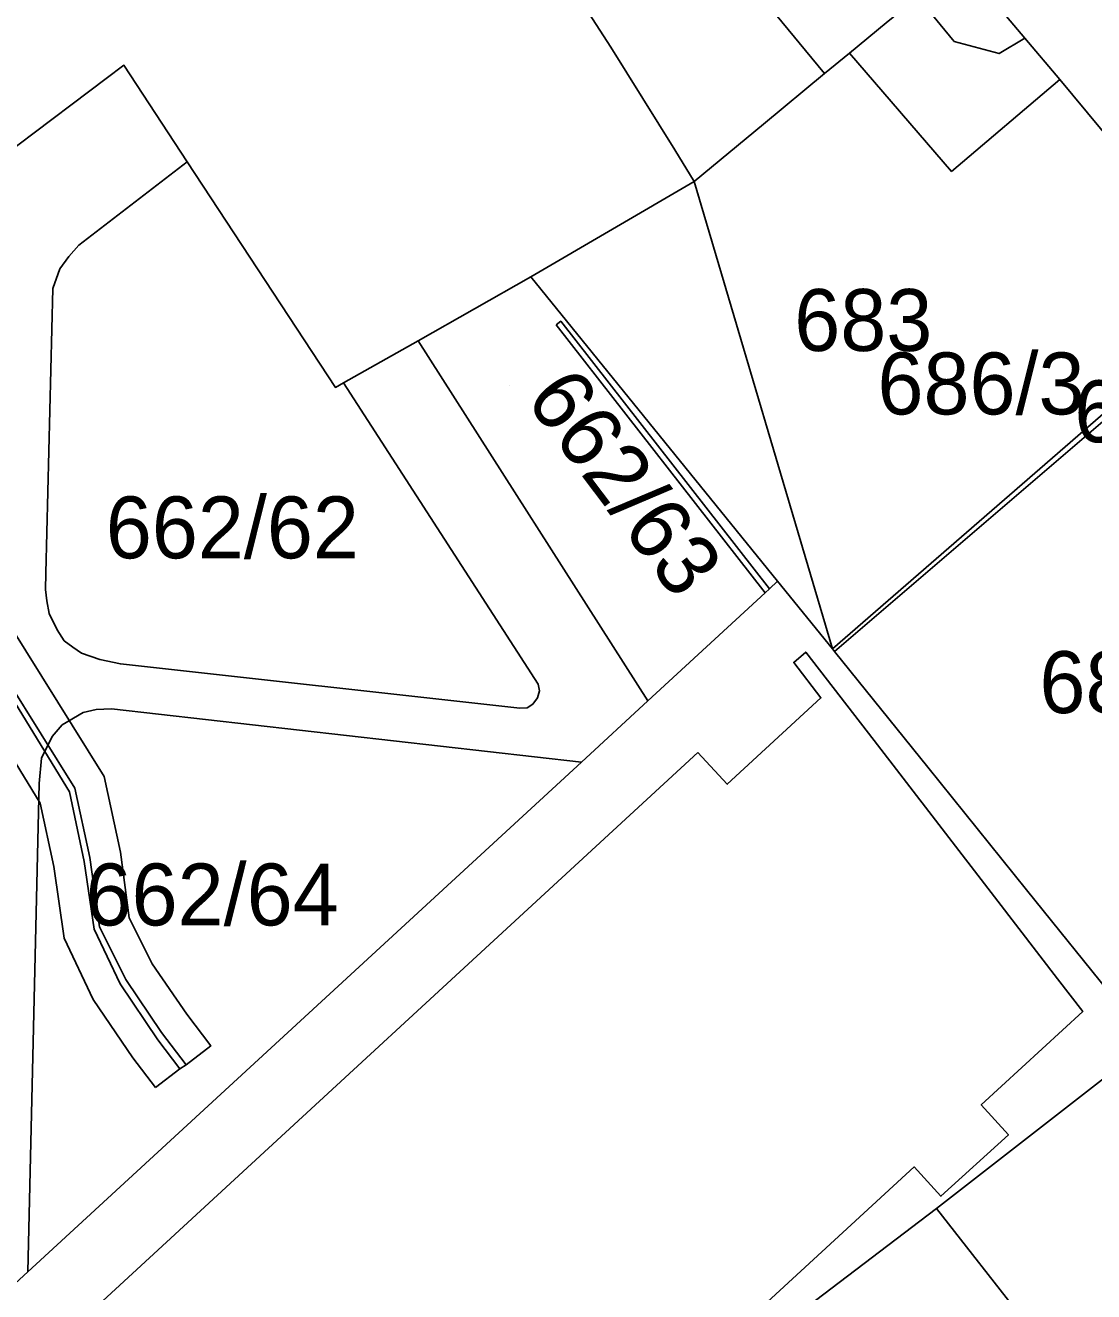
# Model space of a CAD drawing. Extents: x -263423 to -261326, y -1240067 to -1237864.
# Drawn here: x -262834.04 to -262799.5, y -1238906.64 to -1238865.73 of the extents above; entities that cross this region are included whole.
import ezdxf

# ---------------------------------------------------------------- set-up
doc = ezdxf.new("R2010")
doc.units = 0
for name, color, linetype in [('body_kn', 7, 'Continuous'), ('kladpar_druhypozemkov', 7, 'Continuous'), ('kladpar_hranice', 7, 'Continuous'), ('kladpar_parcelnecisla', 7, 'Continuous'), ('kladpar_plochy', 7, 'Continuous'), ('kladpar_sipky', 7, 'Continuous'), ('tarchy_linie', 7, 'Continuous'), ('zappar_hrandruhpozemk', 7, 'Continuous')]:
    doc.layers.add(name, color=color, linetype=linetype)

msp = doc.modelspace()

# ---------------------------------------------------------------- linework, layer by layer
at = {"layer": 'body_kn'}
for p, q in [((-262815.11, -1238866.43), (-262815.11, -1238866.43)), ((-262804.01, -1238866.25), (-262804.01, -1238866.25)), ((-262801.73, -1238866.14), (-262801.73, -1238866.14)), ((-262807.4, -1238866.63), (-262807.4, -1238866.63)), ((-262802.56, -1238866.64), (-262802.56, -1238866.64)), ((-262830.85, -1238867.02), (-262830.85, -1238867.02)), ((-262808.21, -1238867.29), (-262808.21, -1238867.29)), ((-262800.6, -1238867.48), (-262800.6, -1238867.48)), ((-262800.6, -1238867.48), (-262800.6, -1238867.48)), ((-262810.18, -1238868.92), (-262810.18, -1238868.92)), ((-262828.8, -1238870.14), (-262828.8, -1238870.14)), ((-262828.8, -1238870.14), (-262828.8, -1238870.14)), ((-262813.04, -1238869.75), (-262813.04, -1238869.75)), ((-262804.1, -1238870.45), (-262804.1, -1238870.45)), ((-262804.1, -1238870.45), (-262804.1, -1238870.45)), ((-262812.42, -1238870.77), (-262812.42, -1238870.77)), ((-262812.42, -1238870.77), (-262812.42, -1238870.77)), ((-262832.3, -1238872.83), (-262832.3, -1238872.83)), ((-262832.63, -1238873.2), (-262832.63, -1238873.2)), ((-262832.92, -1238873.6), (-262832.92, -1238873.6)), ((-262833.15, -1238874.23), (-262833.15, -1238874.23)), ((-262817.7, -1238873.85), (-262817.7, -1238873.85)), ((-262816.88, -1238875.41), (-262816.88, -1238875.41)), ((-262816.73, -1238875.29), (-262816.73, -1238875.29)), ((-262821.34, -1238875.92), (-262821.34, -1238875.92)), ((-262821.34, -1238875.92), (-262821.34, -1238875.92)), ((-262824.01, -1238877.43), (-262824.01, -1238877.43)), ((-262823.75, -1238877.28), (-262823.75, -1238877.28)), ((-262833.37, -1238883.43), (-262833.37, -1238883.43)), ((-262833.38, -1238883.96), (-262833.38, -1238883.96)), ((-262810.12, -1238884.06), (-262810.12, -1238884.06)), ((-262809.98, -1238883.93), (-262809.98, -1238883.93)), ((-262809.98, -1238883.93), (-262809.98, -1238883.93)), ((-262809.72, -1238883.69), (-262809.72, -1238883.69)), ((-262833.34, -1238884.32), (-262833.34, -1238884.32)), ((-262833.26, -1238884.73), (-262833.26, -1238884.73)), ((-262833.01, -1238885.26), (-262833.01, -1238885.26)), ((-262832.78, -1238885.61), (-262832.78, -1238885.61)), ((-262832.5, -1238885.82), (-262832.5, -1238885.82)), ((-262832.22, -1238886.01), (-262832.22, -1238886.01)), ((-262808.81, -1238885.98), (-262808.81, -1238885.98)), ((-262807.95, -1238885.87), (-262807.95, -1238885.87)), ((-262807.88, -1238885.96), (-262807.88, -1238885.96)), ((-262831.63, -1238886.22), (-262831.63, -1238886.22)), ((-262830.96, -1238886.36), (-262830.96, -1238886.36)), ((-262809.2, -1238886.31), (-262809.2, -1238886.31)), ((-262817.46, -1238887.02), (-262817.46, -1238887.02)), ((-262817.42, -1238887.23), (-262817.42, -1238887.23)), ((-262817.63, -1238887.66), (-262817.63, -1238887.66)), ((-262817.48, -1238887.46), (-262817.48, -1238887.46)), ((-262813.91, -1238887.55), (-262813.91, -1238887.55)), ((-262808.32, -1238887.46), (-262808.32, -1238887.46)), ((-262832.17, -1238887.93), (-262832.17, -1238887.93)), ((-262831.74, -1238887.83), (-262831.74, -1238887.83)), ((-262831.25, -1238887.81), (-262831.25, -1238887.81)), ((-262818.05, -1238887.79), (-262818.05, -1238887.79)), ((-262817.82, -1238887.78), (-262817.82, -1238887.78)), ((-262832.84, -1238888.33), (-262832.84, -1238888.33)), ((-262833.17, -1238888.71), (-262833.17, -1238888.71)), ((-262806.6, -1238888.84), (-262806.6, -1238888.84)), ((-262812.3, -1238889.22), (-262812.3, -1238889.22)), ((-262833.51, -1238889.41), (-262833.51, -1238889.41)), ((-262816.06, -1238889.53), (-262816.06, -1238889.53)), ((-262816.06, -1238889.53), (-262816.06, -1238889.53)), ((-262804.87, -1238889.7), (-262804.87, -1238889.7)), ((-262831.49, -1238890), (-262831.49, -1238890)), ((-262833.59, -1238890.22), (-262833.59, -1238890.22)), ((-262832.61, -1238890.49), (-262832.61, -1238890.49)), ((-262832.43, -1238890.38), (-262832.43, -1238890.38)), ((-262811.35, -1238890.25), (-262811.35, -1238890.25)), ((-262833.55, -1238890.86), (-262833.55, -1238890.86)), ((-262804.62, -1238891.41), (-262804.62, -1238891.41)), ((-262831.95, -1238892.61), (-262831.95, -1238892.61)), ((-262830.96, -1238892.44), (-262830.96, -1238892.44)), ((-262833.11, -1238892.91), (-262833.11, -1238892.91)), ((-262832.13, -1238892.74), (-262832.13, -1238892.74)), ((-262801.68, -1238893.66), (-262801.68, -1238893.66)), ((-262802.6, -1238894.03), (-262802.6, -1238894.03)), ((-262830.68, -1238894.56), (-262830.68, -1238894.56)), ((-262831.81, -1238894.93), (-262831.81, -1238894.93)), ((-262831.64, -1238894.86), (-262831.64, -1238894.86)), ((-262832.78, -1238895.22), (-262832.78, -1238895.22)), ((-262829.93, -1238896.05), (-262829.93, -1238896.05)), ((-262830.97, -1238896.7), (-262830.97, -1238896.7)), ((-262830.79, -1238896.56), (-262830.79, -1238896.56)), ((-262800.67, -1238896.54), (-262800.67, -1238896.54)), ((-262831.84, -1238897.2), (-262831.84, -1238897.2)), ((-262828.82, -1238897.68), (-262828.82, -1238897.68)), ((-262799.86, -1238897.59), (-262799.86, -1238897.59)), ((-262829.63, -1238898.27), (-262829.63, -1238898.27)), ((-262829.75, -1238898.51), (-262829.75, -1238898.51)), ((-262828.04, -1238898.7), (-262828.04, -1238898.7)), ((-262830.56, -1238899.09), (-262830.56, -1238899.09)), ((-262829.04, -1238899.44), (-262829.04, -1238899.44)), ((-262828.84, -1238899.31), (-262828.84, -1238899.31)), ((-262829.83, -1238900.05), (-262829.83, -1238900.05)), ((-262829.83, -1238900.05), (-262829.83, -1238900.05)), ((-262803.14, -1238900.61), (-262803.14, -1238900.61)), ((-262802.26, -1238901.57), (-262802.26, -1238901.57)), ((-262805.31, -1238902.61), (-262805.31, -1238902.61)), ((-262804.44, -1238903.56), (-262804.44, -1238903.56)), ((-262804.59, -1238903.96), (-262804.59, -1238903.96)), ((-262833.95, -1238906), (-262833.95, -1238906))]:
    msp.add_line(p, q, dxfattribs=at)
at = {"layer": 'kladpar_druhypozemkov'}
for p, q in [((-262806.95, -1238874.15), (-262806.95, -1238874.15)), ((-262818.4, -1238877.38), (-262818.4, -1238877.38)), ((-262800.62, -1238879.65), (-262800.62, -1238879.65)), ((-262826.57, -1238881.08), (-262826.57, -1238881.08)), ((-262827.12, -1238892.99), (-262827.12, -1238892.99))]:
    msp.add_line(p, q, dxfattribs=at)
at = {"layer": 'kladpar_hranice'}
for points in [[(-262866.02, -1238865.32), (-262847.03, -1238849.64), (-262846.27, -1238850.56), (-262845.38, -1238851.65), (-262830.96, -1238839.74), (-262830.64, -1238840.13), (-262808.21, -1238867.29), (-262810.18, -1238868.92), (-262812.42, -1238870.77), (-262813.04, -1238869.75), (-262815.11, -1238866.43), (-262827.39, -1238847.45), (-262859.64, -1238873.12), (-262865.28, -1238866.23), (-262866.02, -1238865.32)], [(-262806.21, -1238865.65), (-262807.4, -1238866.63), (-262808.21, -1238867.29), (-262830.64, -1238840.13)], [(-262827.39, -1238847.45), (-262815.11, -1238866.43), (-262813.04, -1238869.75), (-262812.42, -1238870.77), (-262817.7, -1238873.85), (-262821.34, -1238875.92), (-262823.75, -1238877.28), (-262824.01, -1238877.43), (-262828.8, -1238870.14), (-262830.85, -1238867.02), (-262837.14, -1238871.76), (-262850.18, -1238881.59), (-262853.1, -1238883.79), (-262852.03, -1238885), (-262851.59, -1238885.5), (-262852.67, -1238886.33), (-262861.26, -1238892.95), (-262867.3, -1238897.61), (-262872.65, -1238883.48), (-262860.23, -1238873.59), (-262859.64, -1238873.12), (-262827.39, -1238847.45)], [(-262795.07, -1238856.45), (-262791.77, -1238860.39), (-262786.19, -1238867.07), (-262794.81, -1238874.45), (-262800.6, -1238867.48), (-262804.1, -1238870.45), (-262807.4, -1238866.63), (-262806.21, -1238865.65), (-262805.19, -1238864.81), (-262805.02, -1238864.66), (-262803.81, -1238863.66), (-262800.7, -1238861.09), (-262798.21, -1238859.04), (-262795.07, -1238856.45)], [(-262804.1, -1238870.45), (-262800.6, -1238867.48), (-262794.81, -1238874.45), (-262796.21, -1238875.72), (-262798.06, -1238877.29), (-262807.95, -1238885.87), (-262809.72, -1238883.69), (-262817.7, -1238873.85), (-262812.42, -1238870.77), (-262810.18, -1238868.92), (-262808.21, -1238867.29), (-262807.4, -1238866.63), (-262804.1, -1238870.45)], [(-262837.14, -1238871.76), (-262830.85, -1238867.02), (-262828.8, -1238870.14), (-262832.3, -1238872.83), (-262832.63, -1238873.2), (-262832.92, -1238873.6), (-262833.15, -1238874.23), (-262833.37, -1238883.43), (-262833.38, -1238883.96), (-262833.34, -1238884.32), (-262833.26, -1238884.73), (-262833.01, -1238885.26), (-262832.78, -1238885.61), (-262832.5, -1238885.82), (-262832.22, -1238886.01), (-262831.63, -1238886.22), (-262830.96, -1238886.36), (-262818.05, -1238887.79), (-262817.82, -1238887.78), (-262817.63, -1238887.66), (-262817.48, -1238887.46), (-262817.42, -1238887.23), (-262817.46, -1238887.02), (-262823.75, -1238877.28), (-262821.34, -1238875.92), (-262813.91, -1238887.55), (-262816.06, -1238889.53), (-262831.25, -1238887.81), (-262831.74, -1238887.83), (-262832.17, -1238887.93), (-262832.84, -1238888.33), (-262833.17, -1238888.71), (-262833.51, -1238889.41), (-262833.59, -1238890.22), (-262833.95, -1238906), (-262838.69, -1238910.36)], [(-262828.8, -1238870.14), (-262824.01, -1238877.43), (-262823.75, -1238877.28), (-262817.46, -1238887.02), (-262817.42, -1238887.23), (-262817.48, -1238887.46), (-262817.63, -1238887.66), (-262817.82, -1238887.78), (-262818.05, -1238887.79), (-262830.96, -1238886.36), (-262831.63, -1238886.22), (-262832.22, -1238886.01), (-262832.5, -1238885.82), (-262832.78, -1238885.61), (-262833.01, -1238885.26), (-262833.26, -1238884.73), (-262833.34, -1238884.32), (-262833.38, -1238883.96), (-262833.37, -1238883.43), (-262833.15, -1238874.23), (-262832.92, -1238873.6), (-262832.63, -1238873.2), (-262832.3, -1238872.83), (-262828.8, -1238870.14)], [(-262821.34, -1238875.92), (-262817.7, -1238873.85), (-262809.72, -1238883.69), (-262809.98, -1238883.93), (-262810.12, -1238884.06), (-262813.91, -1238887.55), (-262821.34, -1238875.92)], [(-262798.06, -1238877.29), (-262797.93, -1238877.43), (-262807.88, -1238885.96), (-262807.95, -1238885.87), (-262798.06, -1238877.29)], [(-262787.89, -1238888.2), (-262798.76, -1238897.28), (-262801.68, -1238893.66), (-262804.87, -1238889.7), (-262807.88, -1238885.96), (-262797.93, -1238877.43), (-262794.53, -1238881.08), (-262791.08, -1238884.78), (-262787.89, -1238888.2)], [(-262855.46, -1238928.97), (-262851.85, -1238925.65), (-262841.79, -1238916.38), (-262840.88, -1238917.38), (-262837.31, -1238914.09), (-262838.39, -1238912.86), (-262838.91, -1238910.57), (-262838.69, -1238910.36), (-262833.95, -1238906), (-262816.06, -1238889.53), (-262813.91, -1238887.55), (-262810.12, -1238884.06), (-262809.98, -1238883.93), (-262809.72, -1238883.69), (-262807.95, -1238885.87), (-262807.88, -1238885.96), (-262804.87, -1238889.7), (-262801.68, -1238893.66), (-262798.76, -1238897.28)], [(-262816.06, -1238889.53), (-262833.95, -1238906), (-262833.59, -1238890.22), (-262833.51, -1238889.41), (-262833.17, -1238888.71), (-262832.84, -1238888.33), (-262832.17, -1238887.93), (-262831.74, -1238887.83), (-262831.25, -1238887.81), (-262816.06, -1238889.53)], [(-262797.7, -1238898.6), (-262786.73, -1238889.45), (-262779.93, -1238897.96), (-262777.1, -1238901.54), (-262780.48, -1238904.25), (-262783.63, -1238900.48), (-262798.11, -1238912.21), (-262796.66, -1238914.06), (-262801.13, -1238918.1), (-262810.07, -1238908.12), (-262804.59, -1238903.96), (-262797.7, -1238898.6)], [(-262797.7, -1238898.6), (-262804.59, -1238903.96), (-262810.07, -1238908.12), (-262817.16, -1238915.96), (-262819.21, -1238918.1), (-262821.05, -1238919.05), (-262821.81, -1238920.11), (-262822, -1238920.37), (-262824.83, -1238924.36), (-262827.45, -1238926.43), (-262827.96, -1238926.83), (-262829.08, -1238927.71), (-262833.05, -1238930.85), (-262841.92, -1238937.86), (-262842.75, -1238938.28), (-262845.55, -1238939.68), (-262845.58, -1238939.69), (-262847.84, -1238937.24), (-262855.46, -1238928.97)]]:
    msp.add_lwpolyline(points, dxfattribs=at)
at = {"layer": 'kladpar_plochy'}
for points in [[(-262866.02, -1238865.32), (-262847.03, -1238849.64), (-262846.27, -1238850.56), (-262845.38, -1238851.65), (-262830.96, -1238839.74), (-262830.64, -1238840.13), (-262808.21, -1238867.29), (-262810.18, -1238868.92), (-262812.42, -1238870.77), (-262813.04, -1238869.75), (-262815.11, -1238866.43), (-262827.39, -1238847.45), (-262859.64, -1238873.12), (-262865.28, -1238866.23)], [(-262827.39, -1238847.45), (-262815.11, -1238866.43), (-262813.04, -1238869.75), (-262812.42, -1238870.77), (-262817.7, -1238873.85), (-262821.34, -1238875.92), (-262823.75, -1238877.28), (-262824.01, -1238877.43), (-262828.8, -1238870.14), (-262830.85, -1238867.02), (-262837.14, -1238871.76), (-262850.18, -1238881.59), (-262853.1, -1238883.79), (-262852.03, -1238885), (-262851.59, -1238885.5), (-262852.67, -1238886.33), (-262861.26, -1238892.95), (-262867.3, -1238897.61), (-262872.65, -1238883.48), (-262860.23, -1238873.59), (-262859.64, -1238873.12)], [(-262795.07, -1238856.45), (-262791.77, -1238860.39), (-262786.19, -1238867.07), (-262794.81, -1238874.45), (-262800.6, -1238867.48), (-262804.1, -1238870.45), (-262807.4, -1238866.63), (-262806.21, -1238865.65), (-262805.19, -1238864.81), (-262805.02, -1238864.66), (-262803.81, -1238863.66), (-262800.7, -1238861.09), (-262798.21, -1238859.04)], [(-262804.1, -1238870.45), (-262800.6, -1238867.48), (-262794.81, -1238874.45), (-262796.21, -1238875.72), (-262798.06, -1238877.29), (-262807.95, -1238885.87), (-262809.72, -1238883.69), (-262817.7, -1238873.85), (-262812.42, -1238870.77), (-262810.18, -1238868.92), (-262808.21, -1238867.29), (-262807.4, -1238866.63)], [(-262828.8, -1238870.14), (-262824.01, -1238877.43), (-262823.75, -1238877.28), (-262817.46, -1238887.02), (-262817.42, -1238887.23), (-262817.48, -1238887.46), (-262817.63, -1238887.66), (-262817.82, -1238887.78), (-262818.05, -1238887.79), (-262830.96, -1238886.36), (-262831.63, -1238886.22), (-262832.22, -1238886.01), (-262832.5, -1238885.82), (-262832.78, -1238885.61), (-262833.01, -1238885.26), (-262833.26, -1238884.73), (-262833.34, -1238884.32), (-262833.38, -1238883.96), (-262833.37, -1238883.43), (-262833.15, -1238874.23), (-262832.92, -1238873.6), (-262832.63, -1238873.2), (-262832.3, -1238872.83)], [(-262821.34, -1238875.92), (-262817.7, -1238873.85), (-262809.72, -1238883.69), (-262809.98, -1238883.93), (-262810.12, -1238884.06), (-262813.91, -1238887.55)], [(-262798.06, -1238877.29), (-262797.93, -1238877.43), (-262807.88, -1238885.96), (-262807.95, -1238885.87)], [(-262787.89, -1238888.2), (-262798.76, -1238897.28), (-262801.68, -1238893.66), (-262804.87, -1238889.7), (-262807.88, -1238885.96), (-262797.93, -1238877.43), (-262794.53, -1238881.08), (-262791.08, -1238884.78)], [(-262816.06, -1238889.53), (-262833.95, -1238906), (-262833.59, -1238890.22), (-262833.51, -1238889.41), (-262833.17, -1238888.71), (-262832.84, -1238888.33), (-262832.17, -1238887.93), (-262831.74, -1238887.83), (-262831.25, -1238887.81)], [(-262797.7, -1238898.6), (-262786.73, -1238889.45), (-262779.93, -1238897.96), (-262777.1, -1238901.54), (-262780.48, -1238904.25), (-262783.63, -1238900.48), (-262798.11, -1238912.21), (-262796.66, -1238914.06), (-262801.13, -1238918.1), (-262810.07, -1238908.12), (-262804.59, -1238903.96)]]:
    msp.add_lwpolyline(points, close=True, dxfattribs=at)
for points in [[(-262806.21, -1238865.65), (-262807.4, -1238866.63), (-262808.21, -1238867.29), (-262830.64, -1238840.13)], [(-262837.14, -1238871.76), (-262830.85, -1238867.02), (-262828.8, -1238870.14), (-262832.3, -1238872.83), (-262832.63, -1238873.2), (-262832.92, -1238873.6), (-262833.15, -1238874.23), (-262833.37, -1238883.43), (-262833.38, -1238883.96), (-262833.34, -1238884.32), (-262833.26, -1238884.73), (-262833.01, -1238885.26), (-262832.78, -1238885.61), (-262832.5, -1238885.82), (-262832.22, -1238886.01), (-262831.63, -1238886.22), (-262830.96, -1238886.36), (-262818.05, -1238887.79), (-262817.82, -1238887.78), (-262817.63, -1238887.66), (-262817.48, -1238887.46), (-262817.42, -1238887.23), (-262817.46, -1238887.02), (-262823.75, -1238877.28), (-262821.34, -1238875.92), (-262813.91, -1238887.55), (-262816.06, -1238889.53), (-262831.25, -1238887.81), (-262831.74, -1238887.83), (-262832.17, -1238887.93), (-262832.84, -1238888.33), (-262833.17, -1238888.71), (-262833.51, -1238889.41), (-262833.59, -1238890.22), (-262833.95, -1238906), (-262838.69, -1238910.36)], [(-262847.84, -1238937.24), (-262855.46, -1238928.97), (-262851.85, -1238925.65), (-262841.79, -1238916.38), (-262840.88, -1238917.38), (-262837.31, -1238914.09), (-262838.39, -1238912.86), (-262838.91, -1238910.57), (-262838.69, -1238910.36), (-262833.95, -1238906), (-262816.06, -1238889.53), (-262813.91, -1238887.55), (-262810.12, -1238884.06), (-262809.98, -1238883.93), (-262809.72, -1238883.69), (-262807.95, -1238885.87), (-262807.88, -1238885.96), (-262804.87, -1238889.7), (-262801.68, -1238893.66), (-262798.76, -1238897.28)], [(-262797.7, -1238898.6), (-262804.59, -1238903.96), (-262810.07, -1238908.12), (-262817.16, -1238915.96), (-262819.21, -1238918.1), (-262821.05, -1238919.05), (-262821.81, -1238920.11), (-262822, -1238920.37), (-262824.83, -1238924.36), (-262827.45, -1238926.43), (-262827.96, -1238926.83), (-262829.08, -1238927.71), (-262833.05, -1238930.85)]]:
    msp.add_lwpolyline(points, dxfattribs=at)
at = {"layer": 'kladpar_sipky'}
msp.add_line((-262802.22, -1238880.98), (-262802.22, -1238880.98), dxfattribs=at)
at = {"layer": 'tarchy_linie'}
for points in [[(-262842.5, -1238875.8), (-262837.89, -1238881.65), (-262832.43, -1238890.38), (-262831.95, -1238892.61), (-262831.64, -1238894.86), (-262830.79, -1238896.56), (-262829.63, -1238898.27), (-262828.84, -1238899.31)], [(-262847.9, -1238904.44), (-262850.37, -1238904.23), (-262851.54, -1238903.85), (-262852.64, -1238903.3), (-262853.58, -1238902.66), (-262854.43, -1238901.87), (-262856.38, -1238899.05), (-262857.85, -1238897.5), (-262858.28, -1238896.36), (-262858.18, -1238895.29), (-262857.63, -1238894.29), (-262856.75, -1238893.45), (-262848.77, -1238887.11), (-262839.85, -1238879.79), (-262837.92, -1238881.82), (-262832.61, -1238890.49), (-262832.13, -1238892.74), (-262831.81, -1238894.93), (-262830.97, -1238896.7), (-262829.75, -1238898.51), (-262829.04, -1238899.44)], [(-262837.08, -1238881.05), (-262831.49, -1238890), (-262830.96, -1238892.44), (-262830.68, -1238894.56), (-262829.93, -1238896.05), (-262828.82, -1238897.68), (-262828.04, -1238898.7), (-262828.84, -1238899.31), (-262829.04, -1238899.44), (-262829.83, -1238900.05)], [(-262829.83, -1238900.05), (-262830.56, -1238899.09), (-262831.84, -1238897.2), (-262832.78, -1238895.22), (-262833.11, -1238892.91), (-262833.55, -1238890.86), (-262838.71, -1238882.44)]]:
    msp.add_lwpolyline(points, dxfattribs=at)
at = {"layer": 'zappar_hrandruhpozemk'}
for p, q in [((-262801.73, -1238866.14), (-262803.81, -1238863.66)), ((-262804.01, -1238866.25), (-262805.02, -1238865.03)), ((-262800.6, -1238867.48), (-262801.73, -1238866.14)), ((-262812.42, -1238870.77), (-262807.95, -1238885.87)), ((-262816.88, -1238875.41), (-262810.12, -1238884.06)), ((-262832.96, -1238908.25), (-262812.3, -1238889.22)), ((-262798.11, -1238912.21), (-262804.59, -1238903.96))]:
    msp.add_line(p, q, dxfattribs=at)
for points in [[(-262801.73, -1238866.14), (-262802.56, -1238866.64), (-262804.01, -1238866.25)], [(-262809.98, -1238883.93), (-262816.73, -1238875.29), (-262816.88, -1238875.41)], [(-262812.3, -1238889.22), (-262811.35, -1238890.25), (-262808.32, -1238887.46), (-262809.2, -1238886.31), (-262808.81, -1238885.98), (-262806.6, -1238888.84), (-262804.62, -1238891.41), (-262802.6, -1238894.03), (-262800.67, -1238896.54), (-262799.86, -1238897.59), (-262803.14, -1238900.61), (-262802.26, -1238901.57), (-262804.44, -1238903.56), (-262805.31, -1238902.61), (-262823.07, -1238918.96), (-262831.86, -1238927.05), (-262830.97, -1238928.02), (-262833.15, -1238930.01), (-262834.03, -1238929.06), (-262834.72, -1238929.69), (-262833.83, -1238930.65), (-262836.02, -1238932.64), (-262836.89, -1238931.69), (-262845.55, -1238939.68)]]:
    msp.add_lwpolyline(points, dxfattribs=at)

# ---------------------------------------------------------------- texts
at = {"layer": 'kladpar_parcelnecisla'}
for s, p in [('683', (-262809.183, -1238876.25)), ('686/3', (-262806.493, -1238878.3)), ('685/2', (-262800.132, -1238879.2)), ('662/62', (-262831.433, -1238882.95)), ('686/2', (-262801.257, -1238887.95)), ('662/64', (-262832.087, -1238894.81))]:
    msp.add_text(s, height=2, dxfattribs=at).set_placement(p)
msp.add_text('662/63', height=2, rotation=307, dxfattribs=at).set_placement((-262817.911, -1238877.818))

doc.saveas('drawing.dxf')
